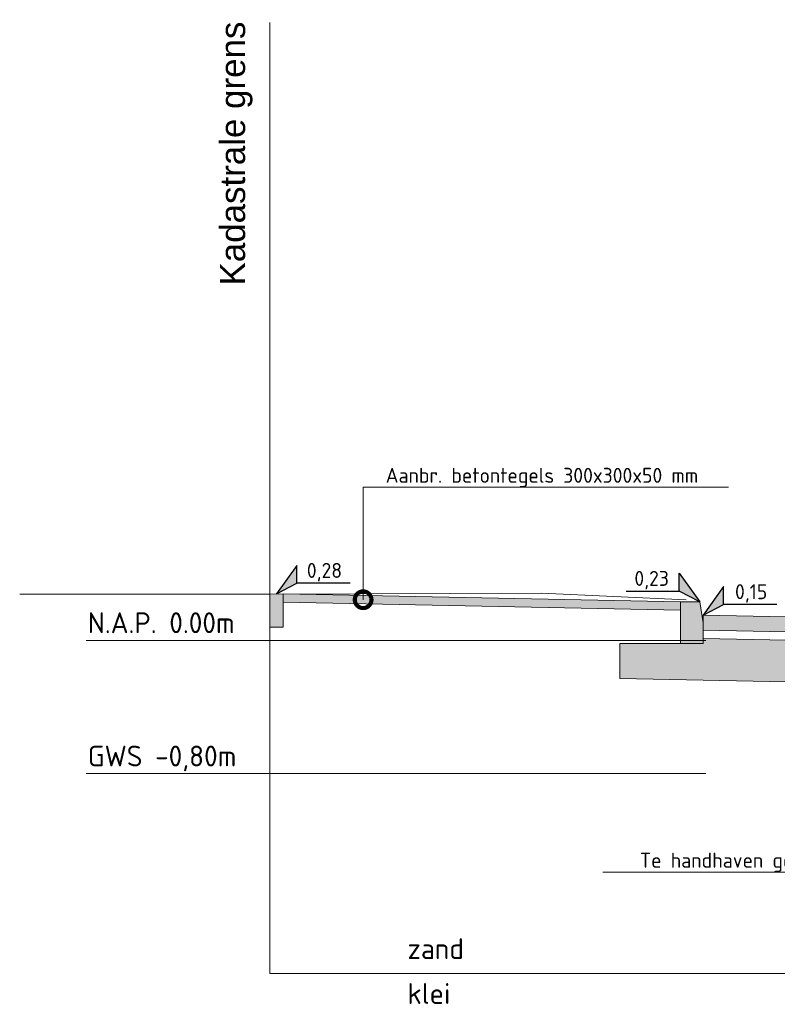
# Model space of a CAD drawing. Header units: metres. Extents: x 92403 to 95147, y 464428 to 465602.
# Tile 305 of 568: x 92421.38 to 92425.92, y 465249.71 to 465255.62. Entities that reach past the tile are written whole.
import ezdxf
from ezdxf import colors
from ezdxf.entities.mleader import LeaderData, LeaderLine
from ezdxf.enums import TextEntityAlignment as Align
from ezdxf.math import Vec2, Vec3

# ---------------------------------------------------------------- set-up
doc = ezdxf.new("R2010")
doc.units = ezdxf.units.M
for name, pattern in [('AL-NAP_LIJN', [15.25, 12, -1.5, 0.25, -1.5]), ('DASHED', [0.75, 0.5, -0.25]), ('XX-AFBREEK', [7, 4, -1, 1, -1]), ('XX-PROJECTGRENS', [18, 12, -3, 0, -3])]:
    doc.linetypes.add(name, pattern=pattern)
doc.layers.get('0').update_dxf_attribs({"linetype": 'CONTINUOUS'})
for name, color, linetype, lineweight in [('B-WE-GW-GROND-T25', 7, 'CONTINUOUS', 25), ('B-WE-OG-HOOGTELIJN-G', 7, 'CONTINUOUS', 18), ('B-WE-VH-VERHARDING_FUNDERING-A-50', 252, 'CONTINUOUS', 18), ('B-XX-AL-DETAIL1-T25', 7, 'CONTINUOUS', 25), ('N-WE-GR-GRAS-A', 62, 'CONTINUOUS', 18), ('N-WE-VH-VERHARDING_FUNDERING-A-50', 252, 'CONTINUOUS', 18), ('X-XX-AL-AFBREEKLIJN-G', 7, 'XX-AFBREEK', 18), ('X-XX-AL-DETAIL1-G', 7, 'CONTINUOUS', 18), ('X-XX-AL-DETAIL1-T18', 7, 'CONTINUOUS', 18), ('X-XX-AL-DETAIL3-V', 253, 'CONTINUOUS', 18), ('X-XX-AL-HOOGTELABEL-S', 7, 'CONTINUOUS', 25), ('X-XX-AL-NAP-G', 7, 'AL-NAP_LIJN', 18), ('X-XX-AL-RMB - profiel', 7, 'CONTINUOUS', 9)]:
    doc.layers.add(name, color=color, linetype=linetype, lineweight=lineweight)
doc.layers.add('N-WE-VH-VERHARDING_STRAATBAKSTEEN-DIK-ELLEBOOG-A', color=7, linetype='CONTINUOUS', lineweight=25, true_color=0xe1bfb7)
doc.styles.add('Leiden', font='isocp.shx')
doc.styles.add('NLCS-ISO', font='NLCS-ISO.ttf')
doc.styles.add('NLCS-ISO-M50-T18', font='NLCS-ISO.ttf', dxfattribs={"height": 0.09})
doc.styles.add('NLCS-ISO-M50-T25', font='NLCS-ISO.ttf', dxfattribs={"height": 0.125})

# ---------------------------------------------------------------- blocks, each defined once
blk = doc.blocks.new('SAL-HOOGTELABEL_02-SO')
for p, q in [((2.46, 3.44), (0, 0)), ((2.46, 1.31), (2.46, 3.44)), ((0, 0), (2.46, 1.31)), ((8.84, 1.31), (2.46, 1.31))]:
    blk.add_line(p, q)
blk.add_solid([(2.46, 3.44), (0, 0), (2.46, 1.31)])
at = {"style": 'NLCS-ISO'}
blk.add_attdef('...', text='', height=1.8, dxfattribs=at).set_placement((5.77, 2.62), align=Align.MIDDLE)
blk = doc.blocks.new('_DotSmall')
at = {"const_width": 0.5}
blk.add_lwpolyline([(-0.0625, 0, 1), (0.0625, 0, 1)], format="xyb", close=True, dxfattribs=at)

msp = doc.modelspace()

# ---------------------------------------------------------------- hatches: boundary and pattern name
at = {"layer": 'B-WE-VH-VERHARDING_FUNDERING-A-50'}
h = msp.add_hatch(dxfattribs=at)
h.set_pattern_fill('AVH-FUNDERING_GRANULAAT', color=256, scale=0.03, pattern_type=2)
h.set_pattern_definition([(0, (0.285, 0.192), (0, 0.3), [0, -0.3]), (0, (0.288, 0.087), (0, 0.3), [0, -0.3]), (0, (0.297, 0.249), (0, 0.3), [0, -0.3]), (338.1986, (0.141, 0.156), (0.900000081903, -0.29999997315), [0.0323109, -1.5832386]), (216.8699, (0.171, 0.144), (0.899999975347, 0.600000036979), [0.015, -1.485]), (130.6013, (0.159, 0.135), (1.5000001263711, -1.7999997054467), [0.0276585, -2.7382047]), (206.5651, (0.06, 0.099), (-0.299999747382, -0.30000039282), [0.0067083, -0.6641121]), (326.3099, (0.054, 0.096), (0.599999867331, -0.300000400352), [0.0108168, -1.0708488]), (108.4349, (0.063, 0.09), (-0.299999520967, 0.600000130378), [0.0094869, -0.9391965]), (225, (0.252, 0.069), (-5e-17, -0.30000009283), [0.0127278, -0.4115361]), (0, (0.243, 0.06), (0.3, 0.3), [0.018, -0.282]), (135, (0.261, 0.06), (-0.30000009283, 3e-17), [0.0127278, -0.4115361]), (251.5651, (0.216, 0.261), (0.299999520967, 0.600000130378), [0.0094869, -0.9391965]), (0, (0.213, 0.252), (0.3, 0.3), [0.015, -0.285]), (143.1301, (0.228, 0.252), (-0.899999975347, 0.600000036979), [0.015, -1.485]), (213.6901, (0.057, 0.264), (0.599999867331, 0.300000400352), [0.0108168, -1.0708488]), (341.5651, (0.048, 0.258), (-0.600000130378, 0.299999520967), [0.0189738, -0.9297096]), (126.8699, (0.066, 0.252), (0.600000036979, -0.899999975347), [0.015, -1.485]), (0, (0.144, 0.252), (0, 0.3), [0, -0.3]), (0, (0.063, 0.174), (0, 0.3), [0, -0.3]), (0, (0.147, 0.063), (0, 0.3), [0, -0.3]), (0, (0.228, 0.156), (0, 0.3), [0, -0.3]), (0, (0.141, 0.207), (0, 0.3), [0, -0.3]), (0, (0.075, 0.216), (0, 0.3), [0, -0.3]), (0, (0.102, 0.198), (0, 0.3), [0, -0.3]), (0, (0.09, 0.126), (0, 0.3), [0, -0.3]), (0, (0.018, 0.138), (0, 0.3), [0, -0.3]), (0, (0.021, 0.207), (0, 0.3), [0, -0.3]), (0, (0.012, 0.273), (0, 0.3), [0, -0.3]), (0, (0.105, 0.285), (0, 0.3), [0, -0.3]), (0, (0.171, 0.297), (0, 0.3), [0, -0.3]), (0, (0.276, 0.285), (0, 0.3), [0, -0.3]), (0, (0.204, 0.192), (0, 0.3), [0, -0.3]), (0, (0.174, 0.246), (0, 0.3), [0, -0.3]), (0, (0.198, 0.102), (0, 0.3), [0, -0.3]), (0, (0.108, 0.087), (0, 0.3), [0, -0.3]), (0, (0.198, 0.021), (0, 0.3), [0, -0.3]), (0, (0.099, 0.039), (0, 0.3), [0, -0.3]), (0, (0.003, 0.03), (0, 0.3), [0, -0.3]), (0, (0.039, 0.015), (0, 0.3), [0, -0.3]), (0, (0.042, 0.057), (0, 0.3), [0, -0.3]), (0, (0.243, 0.009), (0, 0.3), [0, -0.3]), (0, (0.279, 0.132), (0, 0.3), [0, -0.3]), (0, (0.264, 0.222), (0, 0.3), [0, -0.3]), (0, (0.126, 0.006), (0, 0.3), [0, -0.3])])
h.paths.add_polyline_path([(92425.478241, 465251.878352), (92424.978241, 465251.878352), (92424.978241, 465251.668274), (92427.48022, 465251.618234), (92429.87842, 465251.697838), (92432.28124, 465251.649782), (92434.802234, 465251.749662), (92434.802234, 465251.950064), (92434.278241, 465251.950064), (92434.278241, 465251.979862), (92432.278741, 465251.899882), (92429.876771, 465251.947921), (92427.478571, 465251.868317), (92425.478241, 465251.908324)])
at = {"layer": 'N-WE-VH-VERHARDING_FUNDERING-A-50'}
h = msp.add_hatch(dxfattribs=at)
h.set_pattern_fill('AVH-FUNDERING_GRANULAAT', color=256, pattern_type=2)
h.set_pattern_definition([(0, (9.5, 6.4), (0, 10), [0, -10]), (0, (9.6, 2.9), (0, 10), [0, -10]), (0, (9.9, 8.3), (0, 10), [0, -10]), (338.1986, (4.7, 5.2), (30.00000273, -9.999999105), [1.07703, -52.77462]), (216.8699, (5.7, 4.8), (29.999999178, 20.000001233), [0.5, -49.5]), (130.6013, (5.3, 4.5), (50.0000042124, -59.9999901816), [0.92195, -91.27349]), (206.5651, (2, 3.3), (-9.99999158, -10.000013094), [0.22361, -22.13707]), (326.3099, (1.8, 3.2), (19.999995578, -10.000013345), [0.36056, -35.69496]), (108.4349, (2.1, 3), (-9.999984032, 20.000004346), [0.31623, -31.30655]), (225, (8.4, 2.3), (-2e-15, -10.00000309), [0.42426, -13.71787]), (0, (8.1, 2), (10, 10), [0.6, -9.4]), (135, (8.7, 2), (-10.00000309, 9e-16), [0.42426, -13.71787]), (251.5651, (7.2, 8.7), (9.999984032, 20.000004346), [0.31623, -31.30655]), (0, (7.1, 8.4), (10, 10), [0.5, -9.5]), (143.1301, (7.6, 8.4), (-29.999999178, 20.000001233), [0.5, -49.5]), (213.6901, (1.9, 8.8), (19.999995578, 10.000013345), [0.36056, -35.69496]), (341.5651, (1.6, 8.6), (-20.000004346, 9.999984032), [0.63246, -30.99032]), (126.8699, (2.2, 8.4), (20.000001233, -29.999999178), [0.5, -49.5]), (0, (4.8, 8.4), (0, 10), [0, -10]), (0, (2.1, 5.8), (0, 10), [0, -10]), (0, (4.9, 2.1), (0, 10), [0, -10]), (0, (7.6, 5.2), (0, 10), [0, -10]), (0, (4.7, 6.9), (0, 10), [0, -10]), (0, (2.5, 7.2), (0, 10), [0, -10]), (0, (3.4, 6.6), (0, 10), [0, -10]), (0, (3, 4.2), (0, 10), [0, -10]), (0, (0.6, 4.6), (0, 10), [0, -10]), (0, (0.7, 6.9), (0, 10), [0, -10]), (0, (0.4, 9.1), (0, 10), [0, -10]), (0, (3.5, 9.5), (0, 10), [0, -10]), (0, (5.7, 9.9), (0, 10), [0, -10]), (0, (9.2, 9.5), (0, 10), [0, -10]), (0, (6.8, 6.4), (0, 10), [0, -10]), (0, (5.8, 8.2), (0, 10), [0, -10]), (0, (6.6, 3.4), (0, 10), [0, -10]), (0, (3.6, 2.9), (0, 10), [0, -10]), (0, (6.6, 0.7), (0, 10), [0, -10]), (0, (3.3, 1.3), (0, 10), [0, -10]), (0, (0.1, 1), (0, 10), [0, -10]), (0, (1.3, 0.5), (0, 10), [0, -10]), (0, (1.4, 1.9), (0, 10), [0, -10]), (0, (8.1, 0.3), (0, 10), [0, -10]), (0, (9.3, 4.4), (0, 10), [0, -10]), (0, (8.8, 7.4), (0, 10), [0, -10]), (0, (4.2, 0.2), (0, 10), [0, -10])])
h.paths.add_polyline_path([(92425.478241, 465251.878352), (92424.978241, 465251.878352), (92424.978241, 465251.668274), (92427.48022, 465251.618234), (92429.87842, 465251.697838), (92432.28124, 465251.649782), (92434.802234, 465251.749662), (92434.802234, 465251.950064), (92434.278241, 465251.950064), (92434.278241, 465251.979862), (92432.278741, 465251.899882), (92429.876771, 465251.947921), (92427.478571, 465251.868317), (92425.478241, 465251.908324)])
at = {"layer": 'N-WE-VH-VERHARDING_STRAATBAKSTEEN-DIK-ELLEBOOG-A', "lineweight": 0, "ltscale": 1}
h = msp.add_hatch(color=256, dxfattribs=at)
h.dxf.hatch_style = 1
h.paths.add_polyline_path([(92434.278241, 465252.11992), (92432.278241, 465252.03992), (92429.878241, 465252.08792), (92427.478241, 465252.008352), (92425.478241, 465252.048352), (92425.478241, 465251.958334), (92427.478241, 465251.918334), (92429.876442, 465251.997938), (92432.278241, 465251.949902), (92434.278241, 465252.029902)])
at = {"layer": 'X-XX-AL-DETAIL3-V'}
h = msp.add_hatch(color=254, dxfattribs=at)
h.dxf.hatch_style = 1
h.paths.add_polyline_path([(92422.957967, 465252.176052), (92422.957967, 465252.126015), (92425.342967, 465252.078342), (92425.342967, 465252.128352)])
at = {"layer": 'X-XX-AL-RMB - profiel', "true_color": 0x717384}
h = msp.add_hatch(color=8, dxfattribs=at)
h.dxf.hatch_style = 1
h.paths.add_polyline_path([(92422.957967, 465252.176052), (92422.957967, 465251.976872), (92422.877967, 465251.976872), (92422.877967, 465252.175758)])
h = msp.add_hatch(color=8, dxfattribs=at)
h.dxf.hatch_style = 1
h.paths.add_polyline_path([(92425.478241, 465251.878352), (92425.342967, 465251.878352), (92425.342967, 465252.128352), (92425.458241, 465252.128352), (92425.478241, 465252.003352)])

# ---------------------------------------------------------------- linework, layer by layer
at = {"layer": 'B-WE-OG-HOOGTELIJN-G', "color": 1, "linetype": 'DASHED', "ltscale": 5, "flags": 128}
msp.add_lwpolyline([(92422.877967, 465252.175758), (92424.509423, 465252.181758), (92425.802547, 465252.121758), (92425.910036, 465252.115758), (92425.937821, 465252.011758), (92430.604868, 465252.137758), (92435.251241, 465252.076758), (92435.308626, 465252.178758), (92435.395234, 465252.195758), (92438.129098, 465252.311758), (92440.244577, 465252.433758), (92440.282656, 465252.503758), (92441.19393, 465252.517758)], dxfattribs=at)
at = {"layer": 'N-WE-GR-GRAS-A', "flags": 128}
msp.add_lwpolyline([(92422.877967, 465252.175758), (92421.377967, 465252.175758)], dxfattribs=at)
at = {"layer": 'X-XX-AL-AFBREEKLIJN-G', "color": 251, "flags": 128}
msp.add_lwpolyline([(92440.244577, 465249.897758), (92422.877967, 465249.897758)], dxfattribs=at)
at = {"layer": 'X-XX-AL-DETAIL1-G', "flags": 128}
msp.add_lwpolyline([(92425.478241, 465251.878352), (92424.978241, 465251.878352), (92424.978241, 465251.668274), (92427.48022, 465251.618234), (92429.87842, 465251.697838), (92432.28124, 465251.649782), (92434.802234, 465251.749662), (92434.802234, 465251.950064), (92434.278241, 465251.950064), (92434.278241, 465251.979862), (92432.278741, 465251.899882), (92429.876771, 465251.947921), (92427.478571, 465251.868317), (92425.478241, 465251.908324)], close=True, dxfattribs=at)
at = {"layer": 'X-XX-AL-NAP-G', "color": 142, "flags": 128}
for points in [[(92440.744577, 465251.897758), (92421.776294, 465251.897758)], [(92440.744577, 465251.097758), (92421.776294, 465251.097758)]]:
    msp.add_lwpolyline(points, dxfattribs=at)
at = {"layer": 'X-XX-AL-RMB - profiel', "color": 150, "linetype": 'XX-PROJECTGRENS', "true_color": 0x0078f0, "flags": 128}
msp.add_lwpolyline([(92422.877967, 465249.897758), (92422.877967, 465255.607013)], dxfattribs=at)
at = {"layer": 'X-XX-AL-RMB - profiel', "flags": 128}
for points in [[(92422.957967, 465252.176052), (92422.957967, 465251.976872), (92422.877967, 465251.976872), (92422.877967, 465252.175758)], [(92422.957967, 465252.176052), (92425.342967, 465252.128352), (92425.342967, 465252.078342), (92422.957967, 465252.126015)]]:
    msp.add_lwpolyline(points, close=True, dxfattribs=at)
at = {"layer": 'X-XX-AL-RMB - profiel'}
msp.add_lwpolyline([(92425.478241, 465251.878352), (92425.342967, 465251.878352), (92425.342967, 465252.128352), (92425.458241, 465252.128352), (92425.478241, 465252.003352)], close=True, dxfattribs=at)
at = {"layer": 'X-XX-AL-RMB - profiel', "flags": 128}
msp.add_lwpolyline([(92429.876442, 465251.997938), (92432.278241, 465251.949902), (92434.278241, 465252.029902), (92434.278241, 465252.11992), (92432.278241, 465252.03992), (92429.878241, 465252.08792), (92427.478241, 465252.008352), (92425.478241, 465252.048352), (92425.478241, 465251.958334), (92427.478241, 465251.918334), (92429.876442, 465251.997938)], dxfattribs=at)

# ---------------------------------------------------------------- block references
at = {"layer": 'X-XX-AL-HOOGTELABEL-S', "xscale": 0.05000000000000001, "yscale": 0.05000000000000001, "zscale": 0.05000000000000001}
for p, values in [((92422.917967, 465252.175905), {'...': '0,28'}), ((92425.478241, 465252.048352), {'...': '0,15'})]:
    msp.add_blockref('SAL-HOOGTELABEL_02-SO', p, dxfattribs=at).add_auto_attribs(values)
at = {"layer": 'X-XX-AL-HOOGTELABEL-S'}
ref = msp.add_blockref('SAL-HOOGTELABEL_02-SO', (92425.458241, 465252.128352), dxfattribs=dict(at, xscale=-0.05000000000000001, yscale=0.05000000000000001, zscale=0.05000000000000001))
ref.add_attrib('...', '0,23', dxfattribs={"layer": '0', "height": 0.09, "style": 'NLCS-ISO'}).set_placement((92425.169604, 465252.259114), align=Align.MIDDLE)

# ---------------------------------------------------------------- texts
at = {"layer": 'B-WE-GW-GROND-T25', "char_height": 0.125, "attachment_point": 1, "style": 'NLCS-ISO-M50-T25'}
for s, insert in [('zand', (92423.704541, 465250.109284)), ('klei', (92423.704541, 465249.840191))]:
    msp.add_mtext_dynamic_manual_height_columns(s, width=0.93506957, gutter_width=0.9, heights=[0], dxfattribs=dict(at, insert=insert))
at = {"layer": 'B-XX-AL-DETAIL1-T25', "char_height": 0.125, "attachment_point": 1, "style": 'NLCS-ISO-M50-T25'}
for s, insert in [('N.A.P. 0.00m', (92421.786258, 465252.065816)), ('GWS -0,80m', (92421.786258, 465251.265816))]:
    msp.add_mtext_dynamic_manual_height_columns(s, width=1.05733823, gutter_width=6.25, heights=[0], dxfattribs=dict(at, insert=insert))
at = {"layer": 'X-XX-AL-RMB - profiel', "linetype": 'Continuous', "ltscale": 1, "insert": (92422.580267, 465258.027254), "char_height": 0.15, "attachment_point": 3, "rotation": 90, "style": 'Leiden'}
msp.add_mtext_dynamic_manual_height_columns('\\pxql;{\\fArial|b0|i0|c0|p34;\\C0;Kadastrale grens}', width=3.99958028, gutter_width=6.25, heights=[5.650079], dxfattribs=at)

# ---------------------------------------------------------------- leaders
at = {"layer": 'X-XX-AL-DETAIL1-T18'}
ml = msp.add_multileader_mtext('Standard', dxfattribs=at)
ml.set_content('{\\C256;Aanbr. betontegels 300x300x50 mm}', color=10, style='NLCS-ISO-M50-T18')
ml.set_leader_properties(color=256, lineweight=-1)
ml.set_arrow_properties(name='DOTSMALL')
ml.build(insert=Vec2(0, 0))
ml.multileader.update_dxf_attribs({"text_left_attachment_type": 5, "text_right_attachment_type": 5, "dogleg_length": 0.09, "arrow_head_size": 0.2})
ctx = ml.context
ctx.base_point, ctx.char_height, ctx.arrow_head_size, ctx.landing_gap_size, ctx.plane_origin = Vec3(92423.528548, 465252.81627), 0.09, 0.2, 0.045, Vec3(92423.438548, 465253.04124)
ctx.left_attachment, ctx.right_attachment = 5, 5
notes = []
notes.append((ctx, [(0, (1, 1, 0), (92423.438548, 465252.81627), (1, 0), 0.09, [(0, [(92423.438548, 465252.141397)], 0, [])])]))
ctx.mtext.insert, ctx.mtext.flow_direction = Vec3(92423.573548, 465252.93327), 5
ml = msp.add_multileader_mtext('Standard', dxfattribs=at)
ml.set_content('{\\C256;Te handhaven gemengd riool beton %%C600mm}', color=10, style='NLCS-ISO-M50-T18')
ml.set_leader_properties(color=256, lineweight=-1)
ml.set_arrow_properties(name='DOTSMALL')
ml.build(insert=Vec2(0, 0))
ml.multileader.update_dxf_attribs({"text_left_attachment_type": 5, "text_right_attachment_type": 5, "dogleg_length": 0.09, "arrow_head_size": 0.2})
ctx = ml.context
ctx.base_point, ctx.char_height, ctx.arrow_head_size, ctx.landing_gap_size, ctx.plane_origin = Vec3(92425.054075, 465250.505785), 0.09, 0.2, 0.045, Vec3(92422.281598, 465251.851812)
ctx.left_attachment, ctx.right_attachment = 5, 5
notes.append((ctx, [(0, (1, 1, 0), (92427.628075, 465250.505785), (-1, 0), 0.09, [(0, [(92428.272193, 465250.657758)], 0, [])])]))
ctx.mtext.insert, ctx.mtext.width, ctx.mtext.flow_direction = Vec3(92425.099075, 465250.622785), 3.00834132, 5
for ctx, leaders in notes:
    for number, flags, end, landing, length, lines in leaders:
        leader = LeaderData()
        leader.index, (leader.has_last_leader_line, leader.has_dogleg_vector, leader.attachment_direction) = number, flags
        leader.last_leader_point, leader.dogleg_vector, leader.dogleg_length = Vec3(end), Vec3(landing), length
        for number, points, colour, breaks in lines:
            line = LeaderLine()
            line.index, line.vertices, line.color, line.breaks = number, Vec3.list(points), colors.encode_raw_color(colour), breaks
            leader.lines.append(line)
        ctx.leaders.append(leader)

doc.saveas('drawing.dxf')
